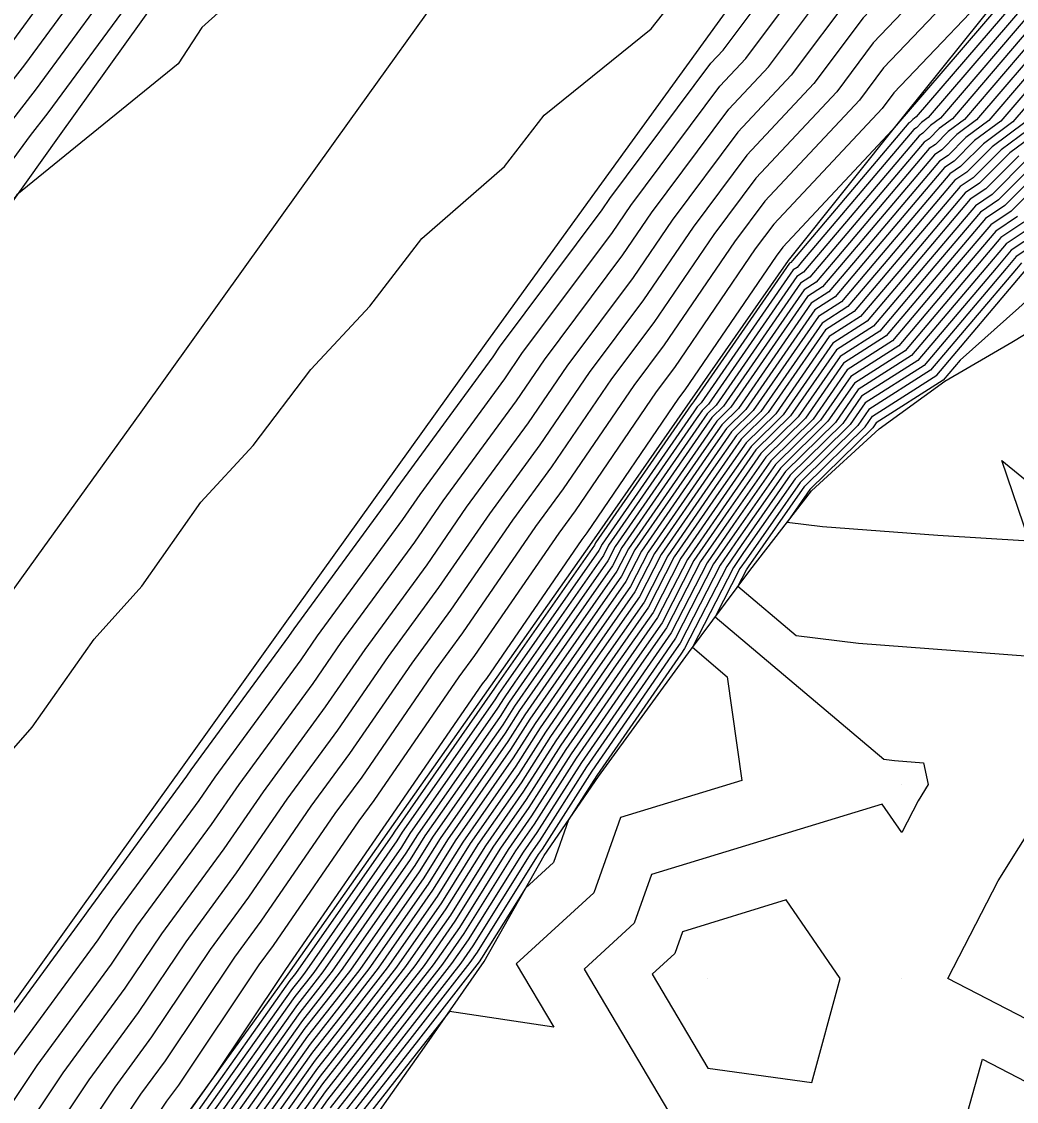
# Model space of a CAD drawing. Extents: x 2188792 to 2191981, y 386090 to 389710.
# Drawn here: x 2189354.6 to 2189405.9, y 386503.7 to 386559.4 of the extents above; entities that cross this region are included whole.
import ezdxf

# ---------------------------------------------------------------- set-up
doc = ezdxf.new("R2010")
doc.units = 0
for name, color, linetype in [('DTM Contours Major', 7, 'Continuous'), ('DTM Contours Minor', 7, 'Continuous'), ('Exist DTM QL2 LIDAR Elevation Point', 7, 'Continuous'), ('PH Exist DTM Breakline', 7, 'Continuous')]:
    doc.layers.add(name, color=color, linetype=linetype)

msp = doc.modelspace()

# ---------------------------------------------------------------- linework, layer by layer
at = {"layer": 'DTM Contours Major'}
for points in [[(2189408.212, 386570.512), (2189404.051, 386566.575), (2189401.799, 386563.579), (2189398.004, 386559.591), (2189395.472, 386556.21), (2189392.014, 386552.516), (2189389.234, 386548.791), (2189386.677, 386545.046), (2189383.875, 386541.297), (2189381.336, 386537.574), (2189378.732, 386534.018), (2189376.113, 386530.213), (2189373.511, 386526.661), (2189370.891, 386522.853), (2189368.29, 386519.304), (2189365.669, 386515.492), (2189363.07, 386511.947), (2189360.62, 386508.293), (2189358.07, 386504.82), (2189355.58, 386501.094)], [(2189368.289, 386563.055), (2189363.904, 386559.091), (2189362.683, 386557.22), (2189357.386, 386552.918), (2189354.359, 386550.46), (2189351.47, 386546.528), (2189351.421, 386546.466), (2189346.369, 386539.597), (2189346.237, 386539.428), (2189340.807, 386531.687), (2189340.778, 386531.648), (2189339.311, 386529.555), (2189337.692, 386523.956), (2189336.762, 386522.72), (2189335.861, 386521.523), (2189332.635, 386514.014), (2189330.923, 386511.721), (2189328.099, 386505.716)], [(2189406.461, 386561.16), (2189400.747, 386554.486), (2189400.569, 386554.354), (2189400.431, 386554.215), (2189400.365, 386554.171), (2189394.358, 386547.076), (2189394.275, 386546.978), (2189394.216, 386546.94), (2189389.265, 386539.787), (2189389.2, 386539.722), (2189389.139, 386539.634), (2189384.205, 386532.51), (2189384.145, 386532.392), (2189379.096, 386525.174), (2189378.96, 386524.976), (2189378.874, 386524.843), (2189373.847, 386517.652), (2189373.73, 386517.465), (2189368.722, 386510.301), (2189368.595, 386510.137), (2189368.441, 386509.941), (2189363.7, 386503.247)], [(2189338.416, 386501.062), (2189341.941, 386506.043), (2189343.96, 386508.394), (2189347.39, 386513.247), (2189349.535, 386515.712), (2189352.855, 386520.417), (2189355.148, 386523.013), (2189358.34, 386527.544), (2189360.81, 386530.29), (2189363.851, 386534.615), (2189366.537, 386537.538), (2189369.525, 386541.464), (2189372.568, 386544.715), (2189375.237, 386548.205), (2189379.503, 386551.924), (2189381.552, 386554.573), (2189387.078, 386559.027), (2189388.246, 386560.514)], [(2189407.72, 386558.83), (2189403.864, 386554.326), (2189402.848, 386553.572), (2189402.06, 386552.781), (2189401.685, 386552.53), (2189396.984, 386546.978), (2189395.914, 386545.714), (2189395.144, 386545.223), (2189391.189, 386539.509), (2189390.462, 386538.792), (2189389.783, 386537.819), (2189385.898, 386532.209), (2189385.309, 386531.061), (2189381.473, 386525.576), (2189380.289, 386523.863), (2189379.551, 386522.706), (2189375.795, 386517.335), (2189374.88, 386515.871), (2189371.092, 386510.452), (2189370.184, 386509.286), (2189369.089, 386507.89), (2189365.409, 386502.694)], [(2189406.98, 386554.166), (2189405.126, 386552.791), (2189403.689, 386551.347), (2189403.005, 386550.89), (2189399.61, 386546.881), (2189397.552, 386544.45), (2189396.073, 386543.507), (2189393.114, 386539.231), (2189391.725, 386537.863), (2189390.427, 386536.004), (2189387.59, 386531.907), (2189386.473, 386529.73), (2189383.85, 386525.978), (2189381.618, 386522.75), (2189380.227, 386520.57), (2189377.743, 386517.017), (2189376.03, 386514.277), (2189373.462, 386510.603), (2189371.773, 386508.436), (2189369.737, 386505.839), (2189367.118, 386502.141)], [(2189407.405, 386552.01), (2189405.317, 386549.913), (2189404.324, 386549.249), (2189402.236, 386546.783), (2189399.191, 386543.185), (2189397.002, 386541.79), (2189395.038, 386538.953), (2189392.987, 386536.933), (2189391.071, 386534.189), (2189389.283, 386531.606), (2189387.638, 386528.399), (2189386.226, 386526.381), (2189382.946, 386521.637), (2189380.903, 386518.433), (2189379.691, 386516.699), (2189377.181, 386512.683), (2189375.833, 386510.754), (2189373.362, 386507.585), (2189370.385, 386503.788), (2189368.827, 386501.588)], [(2189406.946, 386548.479), (2189405.644, 386547.609), (2189404.862, 386546.685), (2189400.829, 386541.921), (2189397.93, 386540.074), (2189396.962, 386538.675), (2189394.25, 386536.003), (2189391.715, 386532.373), (2189390.976, 386531.305), (2189388.802, 386527.068), (2189388.603, 386526.783), (2189384.275, 386520.523), (2189382.812, 386518.229), (2189382.036, 386516.03), (2189380.594, 386514.711), (2189378.331, 386511.089), (2189378.203, 386510.906), (2189374.951, 386506.734), (2189371.033, 386501.737)]]:
    msp.add_lwpolyline(points, dxfattribs=at)
at = {"layer": 'DTM Contours Minor'}
for points in [[(2189378.155, 386590.528), (2189374.318, 386585.29), (2189370.264, 386581.081), (2189367.095, 386576.776), (2189363.988, 386572.553), (2189360.829, 386567.207), (2189359.361, 386565.205), (2189355.591, 386560.379), (2189354.135, 386558.395), (2189350.353, 386553.553), (2189348.907, 386551.585), (2189345.115, 386546.728), (2189343.679, 386544.776), (2189339.876, 386539.904), (2189338.32, 386537.686), (2189334.55, 386532.605), (2189333.134, 386530.584), (2189329.235, 386525.343), (2189327.98, 386523.549)], [(2189379.175, 386590.026), (2189374.978, 386584.296), (2189372.053, 386581.259), (2189368.332, 386576.204), (2189364.684, 386571.246), (2189362.361, 386567.316), (2189359.934, 386564.006), (2189357.139, 386560.427), (2189354.742, 386557.162), (2189351.916, 386553.543), (2189349.548, 386550.321), (2189346.691, 386546.662), (2189344.352, 386543.482), (2189341.466, 386539.785), (2189338.942, 386536.186), (2189336.107, 386532.366), (2189333.658, 386528.87), (2189330.754, 386524.967), (2189328.391, 386521.591)], [(2189380.196, 386589.525), (2189375.639, 386583.303), (2189373.841, 386581.437), (2189369.569, 386575.632), (2189365.379, 386569.939), (2189363.893, 386567.424), (2189360.507, 386562.806), (2189358.686, 386560.475), (2189355.35, 386555.93), (2189353.478, 386553.533), (2189350.189, 386549.057), (2189348.268, 386546.597), (2189345.024, 386542.187), (2189343.056, 386539.666), (2189339.563, 386534.686), (2189337.664, 386532.126), (2189334.182, 386527.157), (2189332.273, 386524.592), (2189328.803, 386519.633), (2189326.884, 386517.062)], [(2189381.216, 386589.023), (2189376.299, 386582.309), (2189375.63, 386581.615), (2189370.806, 386575.06), (2189366.075, 386568.632), (2189365.426, 386567.533), (2189361.08, 386561.607), (2189360.234, 386560.524), (2189355.957, 386554.697), (2189355.04, 386553.523), (2189350.829, 386547.792), (2189349.844, 386546.531), (2189345.697, 386540.892), (2189344.647, 386539.547), (2189340.185, 386533.187), (2189339.221, 386531.887), (2189334.705, 386525.443), (2189333.792, 386524.216), (2189329.214, 386517.675), (2189328.36, 386516.53)], [(2189347.414, 386499.042), (2189352.599, 386506.099), (2189352.73, 386506.295), (2189357.863, 386513.289), (2189358.035, 386513.545), (2189363.121, 386520.479), (2189363.348, 386520.81), (2189368.388, 386527.686), (2189368.658, 386528.078), (2189373.654, 386534.898), (2189373.965, 386535.349), (2189378.919, 386542.115), (2189379.258, 386542.613), (2189384.548, 386549.69), (2189384.951, 386550.281), (2189390.16, 386557.26), (2189390.785, 386557.927), (2189395.89, 386564.744), (2189396.658, 386565.55), (2189401.647, 386572.186), (2189402.574, 386573.063), (2189403.161, 386573.61), (2189407.957, 386579.933)], [(2189348.832, 386498.706), (2189353.344, 386504.848), (2189354.065, 386505.926), (2189358.552, 386512.04), (2189359.294, 386513.145), (2189363.758, 386519.232), (2189364.584, 386520.433), (2189369.014, 386526.477), (2189369.871, 386527.724), (2189374.269, 386533.727), (2189375.157, 386535.016), (2189379.523, 386540.98), (2189380.412, 386542.284), (2189385.08, 386548.529), (2189386.022, 386549.909), (2189390.624, 386556.074), (2189391.957, 386557.498), (2189396.419, 386563.455), (2189397.943, 386565.057), (2189402.248, 386570.783), (2189403.983, 386572.426), (2189405.082, 386573.448), (2189409.048, 386578.677)], [(2189354.089, 386503.596), (2189355.4, 386505.558), (2189359.242, 386510.791), (2189360.552, 386512.746), (2189364.395, 386517.985), (2189365.819, 386520.057), (2189369.64, 386525.269), (2189371.085, 386527.37), (2189374.884, 386532.556), (2189376.349, 386534.684), (2189380.127, 386539.845), (2189381.567, 386541.955), (2189385.612, 386547.368), (2189387.092, 386549.536), (2189391.087, 386554.888), (2189393.128, 386557.068), (2189396.947, 386562.167), (2189399.228, 386564.564), (2189402.849, 386569.381), (2189405.393, 386571.788), (2189407.004, 386573.286)], [(2189406.802, 386571.15), (2189403.45, 386567.978), (2189400.514, 386564.072), (2189397.476, 386560.879), (2189394.3, 386556.639), (2189391.551, 386553.702), (2189388.163, 386549.164), (2189386.145, 386546.207), (2189382.721, 386541.626), (2189380.731, 386538.709), (2189377.54, 386534.351), (2189375.499, 386531.384), (2189372.298, 386527.015), (2189370.266, 386524.061), (2189367.055, 386519.681), (2189365.032, 386516.738), (2189361.811, 386512.346), (2189359.931, 386509.542), (2189356.735, 386505.189), (2189354.835, 386502.345)], [(2189409.621, 386569.874), (2189404.653, 386565.173), (2189403.084, 386563.086), (2189398.533, 386558.303), (2189396.643, 386555.781), (2189392.478, 386551.33), (2189390.304, 386548.418), (2189387.209, 386543.884), (2189385.029, 386540.968), (2189381.94, 386536.438), (2189379.924, 386533.685), (2189376.728, 386529.042), (2189374.725, 386526.307), (2189371.517, 386521.644), (2189369.526, 386518.928), (2189366.307, 386514.245), (2189364.328, 386511.548), (2189361.309, 386507.044), (2189359.406, 386504.451), (2189356.325, 386499.843)], [(2189411.031, 386569.237), (2189405.254, 386563.77), (2189404.369, 386562.593), (2189399.061, 386557.015), (2189397.815, 386555.351), (2189392.942, 386550.145), (2189391.375, 386548.046), (2189387.741, 386542.723), (2189386.183, 386540.638), (2189382.544, 386535.303), (2189381.116, 386533.353), (2189377.343, 386527.871), (2189375.938, 386525.953), (2189372.143, 386520.436), (2189370.761, 386518.551), (2189366.944, 386512.998), (2189365.587, 386511.148), (2189361.998, 386505.795), (2189360.741, 386504.082), (2189357.07, 386498.592)], [(2189407.694, 386564.108), (2189405.855, 386562.367), (2189405.654, 386562.1), (2189399.589, 386555.727), (2189398.986, 386554.922), (2189393.405, 386548.959), (2189392.445, 386547.673), (2189388.274, 386541.562), (2189387.337, 386540.309), (2189383.148, 386534.167), (2189382.308, 386533.02), (2189377.958, 386526.7), (2189377.151, 386525.599), (2189372.769, 386519.228), (2189371.997, 386518.175), (2189367.581, 386511.752), (2189366.845, 386510.749), (2189362.687, 386504.546), (2189362.076, 386503.713), (2189357.816, 386497.34)], [(2189406.209, 386561.626), (2189400.124, 386554.518), (2189400.113, 386554.51), (2189400.105, 386554.502), (2189400.101, 386554.499), (2189399.506, 386553.797), (2189393.869, 386547.773), (2189393.516, 386547.3), (2189388.806, 386540.401), (2189388.492, 386539.98), (2189383.752, 386533.032), (2189383.5, 386532.687), (2189378.573, 386525.528), (2189378.365, 386525.245), (2189373.394, 386518.02), (2189373.233, 386517.799), (2189368.218, 386510.505), (2189368.104, 386510.349), (2189364.461, 386504.916), (2189363.358, 386503.358)], [(2189406.713, 386560.694), (2189401.37, 386554.454), (2189401.025, 386554.197), (2189400.757, 386553.928), (2189400.629, 386553.843), (2189394.883, 386547.056), (2189394.603, 386546.725), (2189394.401, 386546.597), (2189389.65, 386539.731), (2189389.452, 386539.536), (2189389.267, 386539.271), (2189384.543, 386532.45), (2189384.378, 386532.126), (2189379.572, 386525.254), (2189379.225, 386524.754), (2189379.01, 386524.415), (2189374.236, 386517.589), (2189373.96, 386517.146), (2189369.196, 386510.331), (2189368.912, 386509.967), (2189368.57, 386509.531), (2189364.042, 386503.137)], [(2189406.965, 386560.228), (2189401.994, 386554.422), (2189401.48, 386554.041), (2189401.082, 386553.641), (2189400.893, 386553.515), (2189395.408, 386547.037), (2189394.931, 386546.472), (2189394.587, 386546.253), (2189390.035, 386539.675), (2189389.705, 386539.35), (2189389.396, 386538.908), (2189384.882, 386532.389), (2189384.61, 386531.86), (2189380.047, 386525.335), (2189379.491, 386524.531), (2189379.145, 386523.988), (2189374.626, 386517.525), (2189374.19, 386516.827), (2189369.67, 386510.361), (2189369.23, 386509.797), (2189368.7, 386509.121), (2189364.384, 386503.026)], [(2189407.216, 386559.762), (2189402.617, 386554.39), (2189401.936, 386553.885), (2189401.408, 386553.355), (2189401.157, 386553.187), (2189395.934, 386547.017), (2189395.258, 386546.22), (2189394.773, 386545.91), (2189390.42, 386539.62), (2189389.957, 386539.164), (2189389.525, 386538.545), (2189385.221, 386532.329), (2189384.843, 386531.594), (2189380.522, 386525.415), (2189379.757, 386524.308), (2189379.28, 386523.561), (2189375.016, 386517.462), (2189374.42, 386516.508), (2189370.144, 386510.391), (2189369.548, 386509.627), (2189368.83, 386508.711), (2189364.725, 386502.916)], [(2189407.468, 386559.296), (2189403.24, 386554.358), (2189402.392, 386553.729), (2189401.734, 386553.068), (2189401.421, 386552.859), (2189396.459, 386546.998), (2189395.586, 386545.967), (2189394.959, 386545.567), (2189390.805, 386539.564), (2189390.21, 386538.978), (2189389.654, 386538.182), (2189385.559, 386532.269), (2189385.076, 386531.327), (2189380.998, 386525.496), (2189380.023, 386524.086), (2189379.415, 386523.133), (2189375.405, 386517.398), (2189374.65, 386516.19), (2189370.618, 386510.422), (2189369.866, 386509.457), (2189368.959, 386508.3), (2189365.067, 386502.805)], [(2189407.972, 386558.364), (2189404.487, 386554.294), (2189403.303, 386553.416), (2189402.386, 386552.494), (2189401.949, 386552.202), (2189397.509, 386546.959), (2189396.241, 386545.461), (2189395.33, 386544.88), (2189391.574, 386539.453), (2189390.715, 386538.606), (2189389.912, 386537.456), (2189386.236, 386532.148), (2189385.542, 386530.795), (2189381.948, 386525.657), (2189380.554, 386523.64), (2189379.686, 386522.279), (2189376.184, 386517.271), (2189375.11, 386515.552), (2189371.566, 386510.482), (2189370.501, 386509.116), (2189369.218, 386507.48), (2189365.751, 386502.584)], [(2189408.223, 386557.898), (2189405.11, 386554.262), (2189403.759, 386553.26), (2189402.711, 386552.207), (2189402.213, 386551.874), (2189398.034, 386546.939), (2189396.569, 386545.208), (2189395.516, 386544.537), (2189391.959, 386539.397), (2189390.967, 386538.421), (2189390.04, 386537.093), (2189386.575, 386532.088), (2189385.775, 386530.529), (2189382.424, 386525.737), (2189380.82, 386523.418), (2189379.821, 386521.852), (2189376.574, 386517.208), (2189375.34, 386515.233), (2189372.04, 386510.512), (2189370.819, 386508.946), (2189369.348, 386507.07), (2189366.093, 386502.473)], [(2189408.475, 386557.432), (2189405.734, 386554.23), (2189404.215, 386553.104), (2189403.037, 386551.921), (2189402.477, 386551.546), (2189398.56, 386546.92), (2189396.897, 386544.955), (2189395.701, 386544.194), (2189392.344, 386539.342), (2189391.22, 386538.235), (2189390.169, 386536.73), (2189386.913, 386532.028), (2189386.008, 386530.263), (2189382.899, 386525.817), (2189381.086, 386523.195), (2189379.956, 386521.424), (2189376.964, 386517.144), (2189375.57, 386514.914), (2189372.514, 386510.543), (2189371.137, 386508.776), (2189369.478, 386506.66), (2189366.434, 386502.363)], [(2189406.357, 386554.198), (2189404.671, 386552.948), (2189403.363, 386551.634), (2189402.741, 386551.218), (2189399.085, 386546.9), (2189397.224, 386544.702), (2189395.887, 386543.85), (2189392.729, 386539.286), (2189391.472, 386538.049), (2189390.298, 386536.367), (2189387.252, 386531.968), (2189386.24, 386529.996), (2189383.374, 386525.898), (2189381.352, 386522.972), (2189380.092, 386520.997), (2189377.353, 386517.081), (2189375.8, 386514.596), (2189372.988, 386510.573), (2189371.455, 386508.606), (2189369.607, 386506.249), (2189366.776, 386502.252)], [(2189407.604, 386554.134), (2189405.582, 386552.635), (2189404.014, 386551.06), (2189403.268, 386550.562), (2189400.135, 386546.861), (2189397.88, 386544.197), (2189396.259, 386543.164), (2189393.498, 386539.175), (2189391.977, 386537.677), (2189390.556, 386535.641), (2189387.929, 386531.847), (2189386.706, 386529.464), (2189384.325, 386526.059), (2189381.883, 386522.527), (2189380.362, 386520.142), (2189378.133, 386516.954), (2189376.26, 386513.958), (2189373.936, 386510.633), (2189372.091, 386508.266), (2189369.867, 386505.429), (2189367.46, 386502.031)], [(2189406.038, 386552.479), (2189404.34, 386550.774), (2189403.532, 386550.234), (2189400.66, 386546.842), (2189398.208, 386543.944), (2189396.444, 386542.82), (2189393.883, 386539.119), (2189392.23, 386537.491), (2189390.685, 386535.278), (2189388.267, 386531.787), (2189386.939, 386529.198), (2189384.8, 386526.139), (2189382.149, 386522.304), (2189380.498, 386519.715), (2189378.522, 386516.89), (2189376.49, 386513.639), (2189374.41, 386510.664), (2189372.408, 386508.096), (2189369.996, 386505.019), (2189367.802, 386501.92)], [(2189406.494, 386552.323), (2189404.666, 386550.487), (2189403.796, 386549.906), (2189401.186, 386546.822), (2189398.535, 386543.691), (2189396.63, 386542.477), (2189394.268, 386539.064), (2189392.482, 386537.305), (2189390.813, 386534.915), (2189388.606, 386531.727), (2189387.172, 386528.931), (2189385.275, 386526.22), (2189382.415, 386522.082), (2189380.633, 386519.288), (2189378.912, 386516.826), (2189376.72, 386513.321), (2189374.884, 386510.694), (2189372.726, 386507.925), (2189370.126, 386504.609), (2189368.143, 386501.81)], [(2189406.949, 386552.166), (2189404.992, 386550.2), (2189404.06, 386549.577), (2189401.711, 386546.803), (2189398.863, 386543.438), (2189396.816, 386542.134), (2189394.653, 386539.008), (2189392.735, 386537.119), (2189390.942, 386534.552), (2189388.944, 386531.666), (2189387.405, 386528.665), (2189385.751, 386526.3), (2189382.681, 386521.859), (2189380.768, 386518.861), (2189379.301, 386516.763), (2189376.951, 386513.002), (2189375.359, 386510.724), (2189373.044, 386507.755), (2189370.255, 386504.198), (2189368.485, 386501.699)], [(2189407.861, 386551.854), (2189405.643, 386549.626), (2189404.588, 386548.921), (2189402.761, 386546.764), (2189399.518, 386542.933), (2189397.187, 386541.447), (2189395.423, 386538.897), (2189393.24, 386536.747), (2189391.2, 386533.826), (2189389.621, 386531.546), (2189387.871, 386528.133), (2189386.701, 386526.461), (2189383.212, 386521.414), (2189381.039, 386518.006), (2189380.081, 386516.636), (2189377.411, 386512.364), (2189376.307, 386510.785), (2189373.68, 386507.415), (2189370.515, 386503.378)], [(2189405.969, 386549.34), (2189404.852, 386548.593), (2189403.286, 386546.744), (2189399.846, 386542.68), (2189397.373, 386541.104), (2189395.808, 386538.841), (2189393.492, 386536.561), (2189391.329, 386533.463), (2189389.96, 386531.486), (2189388.103, 386527.867), (2189387.177, 386526.541), (2189383.478, 386521.191), (2189381.174, 386517.579), (2189380.47, 386516.572), (2189377.641, 386512.046), (2189376.781, 386510.815), (2189373.997, 386507.245), (2189370.644, 386502.968)], [(2189406.295, 386549.053), (2189405.116, 386548.265), (2189403.812, 386546.725), (2189400.174, 386542.427), (2189397.559, 386540.76), (2189396.192, 386538.786), (2189393.745, 386536.375), (2189391.458, 386533.099), (2189390.298, 386531.426), (2189388.336, 386527.6), (2189387.652, 386526.622), (2189383.744, 386520.969), (2189381.309, 386517.151), (2189380.86, 386516.509), (2189377.871, 386511.727), (2189377.255, 386510.845), (2189374.315, 386507.075), (2189370.774, 386502.558)], [(2189406.62, 386548.766), (2189405.38, 386547.937), (2189404.337, 386546.705), (2189400.501, 386542.174), (2189397.744, 386540.417), (2189396.577, 386538.73), (2189393.997, 386536.189), (2189391.586, 386532.736), (2189390.637, 386531.365), (2189388.569, 386527.334), (2189388.127, 386526.702), (2189384.01, 386520.746), (2189381.444, 386516.724), (2189381.249, 386516.445), (2189378.101, 386511.408), (2189377.729, 386510.875), (2189374.633, 386506.905), (2189370.903, 386502.147)], [(2189407.272, 386548.192), (2189405.908, 386547.281), (2189405.387, 386546.666), (2189401.157, 386541.668), (2189398.116, 386539.73), (2189397.347, 386538.619), (2189394.502, 386535.817), (2189391.844, 386532.01), (2189391.314, 386531.245), (2189389.202, 386527.128), (2189391.001, 386525.609), (2189391.754, 386520.267), (2189385.494, 386518.354), (2189384.121, 386514.465), (2189380.115, 386510.796), (2189382.046, 386507.537), (2189376.664, 386508.354), (2189375.269, 386506.564), (2189371.163, 386501.327)], [(2189406.172, 386546.953), (2189405.913, 386546.646), (2189401.484, 386541.415), (2189398.302, 386539.387), (2189397.732, 386538.563), (2189394.755, 386535.632), (2189391.973, 386531.647), (2189391.653, 386531.185), (2189390.376, 386528.696), (2189399.077, 386521.352), (2189399.619, 386521.283), (2189401.115, 386521.171), (2189401.365, 386520.053), (2189400.839, 386519.211), (2189399.997, 386517.578), (2189398.99, 386519.046), (2189387.091, 386515.408), (2189386.206, 386512.899), (2189383.621, 386510.532), (2189389.626, 386500.4)], [(2189406.603, 386526.658), (2189397.762, 386527.318), (2189394.556, 386527.727), (2189391.55, 386530.264), (2189391.991, 386531.124), (2189392.102, 386531.284), (2189395.007, 386535.446), (2189398.117, 386538.508), (2189398.487, 386539.044), (2189401.812, 386541.163), (2189406.407, 386546.591)], [(2189409.704, 386533.112), (2189410.257, 386533.446), (2189416.003, 386537.257), (2189412.445, 386546.684), (2189411.493, 386546.181), (2189410.683, 386545.881), (2189409.492, 386545.308), (2189408.17, 386545.83), (2189407.325, 386545.807), (2189406.036, 386544.636), (2189403.006, 386541.932), (2189402.14, 386540.91), (2189398.673, 386538.7), (2189398.501, 386538.452), (2189395.26, 386535.26), (2189394.091, 386533.585), (2189395.906, 386533.354), (2189401.869, 386532.909), (2189406.576, 386532.614), (2189405.162, 386536.764), (2189408.713, 386533.866), (2189409.704, 386533.112)], [(2189409.998, 386506.111), (2189402.383, 386510.052), (2189404.974, 386515.077), (2189408.077, 386520.053)], [(2189396.822, 386510.052), (2189394.044, 386514.1), (2189388.689, 386512.463), (2189388.29, 386511.333), (2189387.127, 386510.268), (2189389.996, 386505.427), (2189395.365, 386504.684), (2189396.822, 386510.052)], [(2189418.518, 386510.052), (2189417.695, 386512.357), (2189419.999, 386513.179), (2189428.845, 386510.052), (2189422.976, 386507.075), (2189425.363, 386500.051), (2189423.371, 386496.68), (2189419.999, 386491.617), (2189412.779, 386492.831), (2189409.998, 386493.231), (2189402.022, 386492.075), (2189402.526, 386500.051), (2189404.161, 386505.888), (2189409.998, 386502.867), (2189416.781, 386503.27), (2189418.518, 386510.052)]]:
    msp.add_lwpolyline(points, dxfattribs=at)
at = {"layer": 'Exist DTM QL2 LIDAR Elevation Point'}
for p, q in [((2189399.997, 386520.053), (2189399.997, 386520.053)), ((2189389.996, 386510.052), (2189389.996, 386510.052)), ((2189399.997, 386510.052), (2189399.997, 386510.052))]:
    msp.add_line(p, q, dxfattribs=at)
at = {"layer": 'PH Exist DTM Breakline'}
for points in [[(2189295.182, 386447.675), (2189300.794, 386455.577), (2189306.406, 386463.479), (2189312.019, 386471.381), (2189317.631, 386479.283), (2189323.243, 386487.185), (2189328.603, 386494.623), (2189333.963, 386502.06), (2189339.323, 386509.498), (2189344.682, 386516.936), (2189350.042, 386524.373), (2189355.402, 386531.811), (2189360.762, 386539.248), (2189366.138, 386546.758), (2189371.514, 386554.267), (2189376.889, 386561.777), (2189382.265, 386569.286), (2189387.641, 386576.796), (2189393.387, 386584.707), (2189399.133, 386592.619), (2189404.878, 386600.53), (2189410.624, 386608.442)], [(2189381.727, 386588.772), (2189376.69, 386581.72), (2189371.652, 386574.669), (2189366.615, 386567.617), (2189361.578, 386560.565), (2189356.541, 386553.514), (2189351.503, 386546.462), (2189346.466, 386539.411), (2189340.826, 386531.641), (2189335.185, 386523.871), (2189329.545, 386516.102), (2189323.904, 386508.332), (2189318.264, 386500.563), (2189312.624, 386492.793), (2189307.159, 386485.101), (2189301.694, 386477.41), (2189296.229, 386469.718), (2189290.764, 386462.026), (2189285.299, 386454.334), (2189279.834, 386446.643)], [(2189406.56, 386581.54), (2189400.957, 386573.795), (2189395.354, 386566.05), (2189389.752, 386558.305), (2189384.149, 386550.561), (2189378.546, 386542.816), (2189373.323, 386535.528), (2189368.101, 386528.241), (2189362.878, 386520.953), (2189357.655, 386513.665), (2189352.433, 386506.377), (2189347.21, 386499.09), (2189341.48, 386491.145), (2189335.749, 386483.201), (2189330.018, 386475.256), (2189324.288, 386467.312), (2189318.557, 386459.368), (2189312.827, 386451.423), (2189307.096, 386443.479)], [(2189406.032, 386561.955), (2189400.085, 386554.52), (2189394.138, 386547.084), (2189389.075, 386539.814), (2189384.012, 386532.544), (2189378.786, 386525.121), (2189373.561, 386517.699), (2189368.335, 386510.276), (2189363.34, 386503.364), (2189358.345, 386496.452), (2189353.35, 386489.539), (2189348.355, 386482.627), (2189342.885, 386475.222), (2189337.415, 386467.817), (2189331.945, 386460.412), (2189326.193, 386452.372), (2189320.441, 386444.332), (2189314.69, 386436.292), (2189308.938, 386428.252)], [(2189334.726, 386452.11), (2189337.856, 386455.687), (2189342.133, 386460.206), (2189346.276, 386465.764), (2189349.681, 386471.094), (2189352.761, 386476.488), (2189356.358, 386481.156), (2189360.944, 386487.168), (2189364.984, 386492.289), (2189367.923, 386496.529), (2189371.336, 386500.776), (2189375.377, 386506.506), (2189378.452, 386510.922), (2189381.548, 386516.397), (2189384.351, 386520.46), (2189388.994, 386526.849), (2189392.17, 386531.093), (2189395.337, 386535.203), (2189398.833, 386538.404), (2189402.216, 386540.851), (2189405.682, 386542.859), (2189408.596, 386544.638)]]:
    msp.add_lwpolyline(points, dxfattribs=at)

doc.saveas('drawing.dxf')
